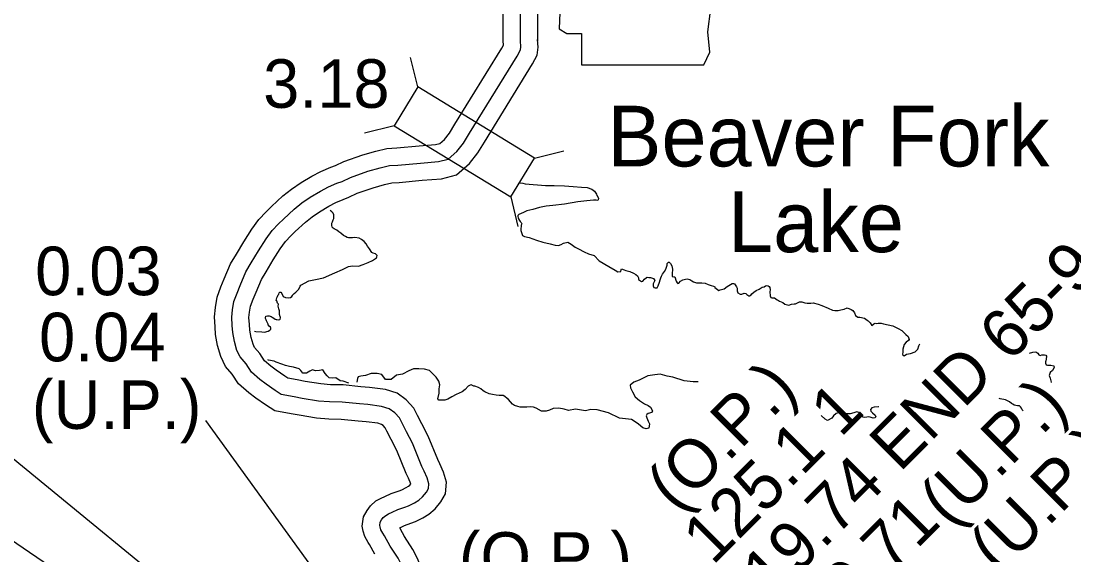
# Model space of a CAD drawing. Extents: x 31699 to 244310, y -8841 to 11474.
# Drawn here: x 103231 to 103842, y 2381 to 2690 of the extents above; entities that cross this region are included whole.
import ezdxf

# ---------------------------------------------------------------- set-up
doc = ezdxf.new("R2010")
doc.units = 0
for name, color, linetype in [('B_Logo', 7, 'Continuous'), ('G-ANNO-TEXT', 7, 'Continuous'), ('R_Draft', 7, 'Continuous'), ('R_XS_EARTHWORK_STAGE1', 7, 'Continuous'), ('R_XS_EARTHWORK_STAGE2', 7, 'Continuous'), ('S_WALL', 7, 'Continuous'), ('S_WALL_ANNOT', 7, 'Continuous')]:
    doc.layers.add(name, color=color, linetype=linetype)

msp = doc.modelspace()

# ---------------------------------------------------------------- linework, layer by layer
msp.add_lwpolyline([(103181.81, 2505.59), (103226.77, 2436.88), (103337.91, 2345.69)])
at = {"layer": 'B_Logo'}
for points in [[(103520.8, 2678.93), (103521.25, 2774.96), (103521.46, 2786.83), (103521.08, 2793.71), (103520.73, 2798.18), (103520.64, 2801.19), (103520.07, 2804.13), (103519.38, 2807.41), (103518.71, 2812.49), (103517.48, 2815.24), (103516.3, 2817.18), (103515.26, 2819.27), (103515.15, 2821.27), (103515.44, 2823), (103516.36, 2827.33), (103517.84, 2833.65), (103518.75, 2837.7), (103519.04, 2845.17)], [(103518.98, 2670.13), (103520.82, 2673.68), (103521.06, 2675.54), (103520.8, 2678.93)], [(103445.23, 2386.07), (103441.97, 2392.07), (103441.05, 2393.48), (103439.88, 2395.43), (103439.43, 2397.17), (103439.24, 2397.97), (103439.53, 2399.84), (103440.35, 2401.36), (103441.3, 2402.62), (103442.71, 2403.87), (103444.39, 2404.72), (103446.47, 2405.63), (103449.82, 2407.25), (103453.84, 2408.67), (103455.98, 2409.45), (103459.4, 2411.21), (103461.88, 2412.65), (103464.04, 2414.56), (103466.28, 2417.4), (103467.5, 2419.52), (103467.73, 2422.12), (103466.71, 2425.6), (103465.02, 2429.56), (103463.72, 2432.18), (103458.22, 2445.65), (103454.77, 2452.36), (103452.23, 2457.27), (103450.67, 2460.35), (103447.91, 2463.39), (103444.8, 2465.63), (103440.35, 2467.01), (103432.37, 2468.11), (103427.51, 2468.44), (103417.39, 2469.49), (103410.12, 2469.58), (103403.8, 2470.12), (103394.22, 2471.7), (103389.63, 2472.56), (103382.18, 2473.91), (103378.61, 2476.29), (103373.32, 2479.82), (103369.76, 2482.6), (103364.88, 2486.8), (103361.74, 2491.64), (103358.25, 2495.68), (103356.43, 2499.51), (103354.96, 2504.66), (103354.03, 2509.94), (103353.74, 2513.88), (103353.4, 2518.83), (103353.86, 2523.02), (103354.71, 2527.75), (103356.51, 2532.73), (103358.29, 2537.05), (103361.66, 2545.08), (103364.72, 2550.18), (103368.87, 2557.2), (103373.36, 2564.09), (103376.95, 2568.98), (103380.46, 2572.81), (103383.43, 2575.65), (103389.63, 2581.44), (103394.08, 2584.99), (103398.98, 2588.34), (103404.89, 2591.74), (103409.45, 2594.28), (103414.41, 2596.36), (103417.49, 2597.46), (103422.25, 2599.8), (103432.36, 2603.35), (103439.52, 2605.33), (103444.87, 2606.6), (103449.8, 2606.88), (103462.88, 2608.06), (103473.36, 2608.93), (103478.97, 2610.4), (103483.96, 2614.81), (103487.89, 2619.7), (103491.35, 2625.4), (103518.9, 2670.04), (103518.98, 2670.13)], [(103465.57, 2268.75), (103483.41, 2284.29), (103484.83, 2286.32), (103486, 2287.88), (103486.83, 2289.23), (103486.8, 2291.09), (103486.55, 2293.49), (103485.36, 2296.27), (103483.22, 2299.96), (103476.73, 2314.11), (103473.63, 2319.52), (103470.59, 2325), (103466.9, 2332.46), (103463.87, 2337.74), (103461.24, 2345.62), (103459.11, 2352.12), (103456.24, 2361.87), (103453.88, 2370.1), (103451.91, 2375.19), (103449.9, 2379.02), (103445.23, 2386.07)]]:
    msp.add_lwpolyline(points, dxfattribs=at)
at = {"layer": 'G-ANNO-TEXT'}
msp.add_lwpolyline([(103540.36, 2771.09), (103545.43, 2737.26), (103543.18, 2685.94), (103547.69, 2683.12), (103556.15, 2683.12), (103556.15, 2665.07), (103627.2, 2665.07), (103630.58, 2672.41), (103629.46, 2684.25), (103631.15, 2697.78), (103637.35, 2708.5), (103641.3, 2716.39), (103646.94, 2724.85), (103650.32, 2733.87), (103653.14, 2741.2), (103658.22, 2747.41), (103659.35, 2751.36), (103657.09, 2754.17), (103639.61, 2754.17), (103643.56, 2762.07), (103644.12, 2767.15), (103641.78, 2771.04)], close=True, dxfattribs=at)
at = {"layer": 'R_Draft'}
for points in [[(103520.21, 2596.58), (103522.19, 2596.34), (103523.59, 2596.12), (103535.31, 2595.05), (103540.44, 2594.99), (103546.3, 2594.85), (103551.37, 2594.52), (103556.23, 2594.13), (103559.42, 2593.83), (103562.14, 2592.93), (103563.8, 2591.71), (103564.84, 2590.03), (103565.17, 2589.22), (103565.62, 2588.42), (103566.14, 2587.54), (103565.87, 2586.81), (103565.66, 2586.48), (103564.8, 2586.49), (103563.2, 2586.51), (103559.33, 2586.22), (103553.99, 2585.62), (103546.37, 2584.24), (103539.63, 2583.52), (103535.76, 2583.04), (103531.95, 2582.28)], [(103531.95, 2582.28), (103528.07, 2581.26), (103524.6, 2580.37), (103522.52, 2579.52), (103521.25, 2578.94), (103519.97, 2578.22), (103519.37, 2577.76), (103519.29, 2577.16), (103519.42, 2576.42), (103519.68, 2575.82), (103520.2, 2574.88), (103520.72, 2574.27), (103521.25, 2573.6), (103521.57, 2572.86), (103521.23, 2572.13), (103521.22, 2571.27), (103521.07, 2570.2), (103521.07, 2569.8), (103521, 2569.33), (103520.99, 2569.07), (103521.18, 2568.4), (103521.51, 2567.93), (103521.96, 2566.12), (103523.21, 2565.5), (103525.94, 2565), (103530.12, 2563.42), (103533.84, 2562.18), (103537.96, 2561.19), (103540.95, 2560.56), (103542.95, 2560.33), (103544.42, 2560.85), (103545.76, 2561.57), (103548.3, 2562.14), (103550.29, 2561.04), (103552.6, 2559.42), (103554.52, 2558.46), (103557.7, 2556.55), (103560.29, 2555.52), (103563.54, 2554.41), (103566.5, 2551.44), (103572.13, 2548.17), (103575.7, 2546), (103577.29, 2545.11), (103578.96, 2545.22), (103579.17, 2546.16), (103579.44, 2546.75), (103580.97, 2546.13), (103581.9, 2545.79), (103584.16, 2545.3), (103586.34, 2544.34), (103587.8, 2543.58), (103588.59, 2542.71), (103589.24, 2541.56), (103589.16, 2540.57), (103591.08, 2539.34), (103591.75, 2539.53), (103592.77, 2540.86), (103593.85, 2541.78), (103594.25, 2541.91), (103595.31, 2541.83), (103596.18, 2541.75), (103597.44, 2541.4), (103598.04, 2541.19), (103598.82, 2539.98), (103597.8, 2538.06), (103597.85, 2536.93), (103598.24, 2535.92), (103598.84, 2535.71), (103600.17, 2535.83), (103600.72, 2536.96), (103601.41, 2538.95), (103601.83, 2540.35), (103602.24, 2541.48), (103602.52, 2542.47), (103603.2, 2543.73), (103604.35, 2545.19), (103605.04, 2546.58), (103605.8, 2548.84), (103605.88, 2549.84), (103606.69, 2550.63), (103606.95, 2550.56), (103607.81, 2549.88), (103608.52, 2548.47), (103608.78, 2547.47), (103609.03, 2546.53), (103608.8, 2543.87), (103608.85, 2542.4), (103609.65, 2542.06), (103610.38, 2542.05), (103611.08, 2539.7), (103611.67, 2538.56), (103612.07, 2538.36), (103612.67, 2538.55), (103613.62, 2539.61), (103614.89, 2540.46), (103616.56, 2540.84), (103617.5, 2541.03), (103619.09, 2540.54), (103620.15, 2539.8), (103621.21, 2539.18), (103622.94, 2538.63)], [(103434.58, 2556.15), (103433.28, 2558.3), (103432.23, 2559.92), (103431.45, 2561.33), (103430.19, 2562.54), (103428.68, 2563.7), (103427.22, 2564.58), (103424.82, 2564.94), (103423.36, 2564.83), (103422.02, 2564.78), (103421.22, 2564.79), (103420.42, 2564.86), (103419.3, 2565.61), (103418.31, 2566.16), (103416.66, 2567.38), (103415.53, 2568.19), (103414.41, 2569.14), (103413.62, 2569.61), (103412.89, 2570.02), (103412.23, 2570.36), (103411.63, 2570.91), (103411.38, 2572.04), (103411.53, 2573.24), (103411.87, 2574.11), (103412.22, 2575.24), (103412.56, 2575.9), (103412.64, 2576.83), (103412.59, 2578.03), (103412.2, 2579.11), (103411.41, 2579.85), (103410.48, 2580.58)], [(103366.73, 2510.67), (103367.5, 2510.52), (103370.96, 2510.21), (103372.36, 2510.13), (103374.5, 2510.63), (103375.57, 2511.16), (103376.05, 2511.75), (103376.19, 2512.35), (103376, 2512.95), (103375.2, 2513.56), (103374.54, 2514.24), (103374.48, 2514.64), (103374.03, 2515.78), (103373.84, 2516.31), (103373.57, 2516.65), (103373.31, 2517.12), (103373.06, 2517.92), (103372.93, 2518.46), (103373.27, 2519.32), (103374.14, 2519.51), (103375.08, 2519.57), (103376.34, 2519.09), (103376.87, 2518.81), (103377.79, 2518.13), (103378.52, 2517.66), (103379.18, 2517.38), (103379.58, 2517.31), (103380.58, 2517.17), (103381.25, 2517.49), (103381.52, 2517.69), (103381.66, 2518.29), (103381.67, 2518.76), (103381.54, 2519.02), (103381.15, 2520.23), (103381.09, 2520.76), (103381.11, 2522.43), (103380.98, 2522.97), (103380.79, 2523.57), (103380.6, 2524.37), (103380.41, 2525.04), (103380.49, 2526.24), (103379.97, 2526.85), (103379.58, 2528.19), (103379.25, 2528.46), (103379.33, 2529.26), (103379.67, 2530.05), (103379.95, 2530.72), (103380.29, 2531.72), (103380.83, 2532.18), (103380.91, 2532.84), (103381.24, 2533.17), (103381.98, 2533.16), (103382.43, 2532.49), (103383.21, 2530.81), (103384.54, 2530.13), (103386.53, 2529.91), (103387.54, 2530.16), (103388.28, 2530.69), (103388.62, 2531.35), (103388.75, 2531.48), (103389.63, 2532.4), (103390.51, 2533.26), (103391.65, 2534.18), (103392.4, 2534.91), (103393.02, 2536.63), (103393.43, 2537.36), (103398.19, 2539.77), (103402.06, 2540.66), (103406.54, 2541.54), (103413.17, 2544.4), (103417.73, 2546.35), (103421.09, 2548.18), (103423.36, 2548.48), (103427.02, 2548.3), (103429.57, 2549.34), (103432.51, 2550.44), (103435.06, 2551.68), (103437.41, 2553.18), (103437.62, 2553.72), (103437.76, 2554.58), (103437.43, 2554.92), (103436.84, 2555.39), (103435.51, 2555.88), (103434.58, 2556.15)], [(103622.94, 2538.63), (103624.34, 2538.74), (103625.94, 2538.73), (103627.93, 2538.43), (103629.66, 2537.75), (103631.31, 2537.06), (103632.78, 2536.64), (103633.44, 2536.37), (103633.57, 2535.97), (103634.29, 2535.36), (103635.88, 2534.2), (103636.55, 2534.53), (103638.09, 2534.98), (103638.89, 2535.17), (103640.57, 2536.62), (103643.59, 2538.31), (103644.26, 2538.31), (103644.93, 2538.17), (103646.1, 2536.42), (103646.36, 2535.55), (103646.48, 2534.08), (103646.86, 2532.94), (103648.18, 2532.12), (103649.25, 2532.18), (103650.59, 2532.76), (103651.52, 2532.48), (103652.05, 2531.81), (103653.24, 2531.19), (103653.57, 2531.19), (103654.58, 2531.64), (103654.92, 2532.31), (103656.2, 2533.16), (103657.54, 2534.21), (103659.29, 2535.06), (103661.03, 2536.24), (103662.1, 2536.43), (103662.84, 2536.95), (103663.71, 2537.07), (103664.37, 2536.93), (103664.97, 2536.52), (103665.36, 2535.92), (103665.55, 2534.65), (103665.47, 2533.52), (103665.5, 2531.05), (103665.89, 2530.11), (103666.49, 2529.9), (103667.56, 2530.02), (103668.09, 2529.88), (103669.67, 2528.73), (103670.47, 2528.32), (103671.06, 2527.98), (103672.99, 2527.16), (103674.11, 2526.21), (103676.43, 2525.71), (103677.97, 2526.23), (103679.51, 2526.54), (103680.31, 2526.53), (103682.66, 2527.57), (103683.99, 2527.69), (103685.78, 2527.14), (103687.11, 2526.92), (103689.11, 2526.83), (103690.51, 2527.01), (103693.37, 2526.38), (103695.63, 2525.48), (103699.28, 2523.97), (103701.8, 2522.87), (103703.06, 2522.59), (103704.99, 2522.7), (103706.53, 2523.02), (103708.53, 2523.4), (103710.28, 2524.11), (103712.53, 2523.28), (103713.46, 2522.67), (103714.57, 2521.19), (103715.15, 2519.71), (103716.34, 2518.83), (103717.54, 2518.82), (103720.34, 2518.25), (103721.79, 2516.97), (103722.38, 2516.62), (103723.57, 2515.54), (103724.48, 2513.93), (103725.69, 2514.92), (103726.43, 2515.18), (103727.1, 2515.1), (103728.23, 2515.29), (103729.9, 2515.33), (103731.29, 2514.98), (103734.08, 2514.22), (103736.74, 2513.65), (103739.86, 2512.28), (103741.91, 2511.05), (103744.21, 2508.69), (103745.53, 2507.61), (103746.11, 2505.73), (103745.77, 2505.14), (103744.36, 2504.35), (103743.28, 2502.83), (103742.44, 2500.24), (103742.49, 2498.57)], [(103742.49, 2498.57), (103742.34, 2497.17), (103743.33, 2496.36), (103744.54, 2497.35), (103746.95, 2497.78), (103749.56, 2498.62), (103751.18, 2500.27), (103751.8, 2502.06), (103752.33, 2503.22)], [(103815.92, 2497.96), (103815.94, 2497.96), (103817.81, 2498.41), (103819.61, 2498.65), (103820.74, 2497.9), (103821.32, 2496.83), (103822.12, 2496.55), (103823.06, 2496.88), (103823.12, 2496.87), (103823.86, 2497), (103824.66, 2496.99), (103825.32, 2496.71), (103825.71, 2496.24), (103825.56, 2494.44), (103825.41, 2493.51), (103825.27, 2492.85), (103825.27, 2492.18), (103825.52, 2491.17), (103826.32, 2490.9), (103827.52, 2490.88), (103828.32, 2490.94), (103829.98, 2490.45), (103830.23, 2489.52), (103829.28, 2487.79), (103828, 2486.68), (103827.38, 2484.88), (103827.89, 2483.34), (103828.46, 2481.13), (103828.47, 2480.91)], [(103421.23, 2480.53), (103418.07, 2481.63), (103416.27, 2481.78), (103413.83, 2483.54), (103411.76, 2483.37), (103409.96, 2483.66), (103408.71, 2484.81), (103407.59, 2486.02), (103406.22, 2488.31), (103404.35, 2487.93), (103402.01, 2487.69), (103400.29, 2488.18), (103398.68, 2487.39), (103396.86, 2486.22), (103394.73, 2486.24), (103393.48, 2487.79), (103392.56, 2488.74), (103389.24, 2489.78), (103386.85, 2490.14), (103384.66, 2490.76), (103382.46, 2491.46), (103379.28, 2492.76), (103378.02, 2493.25), (103374.83, 2493.75), (103374.34, 2493.97)], [(103526.47, 2466.85), (103524.47, 2466.61), (103520.67, 2466.59), (103519.21, 2467.01), (103517.35, 2467.56), (103516.29, 2468.31), (103515.04, 2469.66), (103513.93, 2471.07), (103513.07, 2471.68), (103511.75, 2472.7), (103510.75, 2473.25), (103508.55, 2473.27), (103506.76, 2473.56), (103504.7, 2473.92), (103502.7, 2474.28), (103500.12, 2475.51), (103499.19, 2476.05), (103497.87, 2477.2), (103496.41, 2477.96), (103494.36, 2478.71), (103493.82, 2478.85), (103492.3, 2479.47), (103491.7, 2479.28), (103490.49, 2478.76), (103488.73, 2476.91), (103487.12, 2475.46), (103483.56, 2473.84), (103480.95, 2472.54), (103478.8, 2471.29), (103476.99, 2470.71), (103473.46, 2470.56), (103472.87, 2471.5), (103473.78, 2474.62), (103473.61, 2477.23), (103474.1, 2479.56), (103473.46, 2481.56), (103471.89, 2483.92), (103468.14, 2487.77), (103465.15, 2488.54), (103461.82, 2488.78), (103458.75, 2488.75), (103456.07, 2487.58), (103452.38, 2485.75), (103449.04, 2485.13), (103445.81, 2482.56), (103442.54, 2482.53), (103440.38, 2485.56), (103437.72, 2486.19), (103434.19, 2486.17), (103431.04, 2485.01), (103429.58, 2484.82), (103428.24, 2484.51), (103426.83, 2484.12), (103426.29, 2483.13), (103425.95, 2480.99)], [(103623.94, 2481.25), (103620.97, 2481.34), (103615.64, 2481.87), (103609.2, 2483.88), (103605.88, 2484.59), (103601.82, 2485.7), (103598.75, 2485.27), (103594.75, 2484.65), (103589.65, 2482.31), (103586.64, 2481.02), (103584.35, 2479.31), (103584.59, 2477.7), (103585.83, 2475.42), (103587.26, 2472.53), (103589.77, 2470.37), (103592.75, 2468.6), (103594.8, 2467.51), (103596.26, 2466.56), (103597.36, 2464.54), (103596.95, 2463.48), (103594.88, 2462.97), (103594, 2462.25), (103593.79, 2461.51), (103594.05, 2460.31), (103594.89, 2458.43), (103595.6, 2456.89), (103595.24, 2454.36), (103593.64, 2454.04), (103591.84, 2454.6), (103589.27, 2456.7), (103587.35, 2458.06), (103585.17, 2459.42), (103578.25, 2460.23), (103571.82, 2463.31), (103565.31, 2464.99), (103561.65, 2465.3), (103558.44, 2464.4), (103552.78, 2465.34), (103548.71, 2464.65), (103546.25, 2465.48), (103543.13, 2466.06), (103539.72, 2465.9), (103537.71, 2464.85), (103535.7, 2464.21), (103532.97, 2464.17), (103529.86, 2465.95), (103528.47, 2466.56), (103526.47, 2466.85)], [(103728.56, 2466.73), (103728.3, 2466.71), (103725.97, 2466.54), (103724.5, 2466.29), (103723.89, 2465.5), (103723.75, 2465.3), (103723.87, 2464.23), (103724.86, 2463.29), (103726.38, 2461.87), (103726.77, 2460.93), (103726.29, 2460.33), (103725.22, 2460.21), (103723.63, 2460.77), (103722.63, 2460.91), (103721.63, 2460.79), (103720.43, 2460.6), (103719.23, 2460.75), (103719.04, 2461.75), (103717.92, 2462.7), (103717.53, 2463.11), (103716.93, 2463.58), (103715.8, 2463.79), (103714, 2463.35), (103711.99, 2462.71), (103709.99, 2462.66), (103708.26, 2463.02), (103706.87, 2463.37), (103705.33, 2463.25), (103703.86, 2462.87), (103702.24, 2461.49), (103701.36, 2460.3), (103698.81, 2458.93), (103697.49, 2459.68), (103695.25, 2461.7)], [(103812.32, 2464.49), (103811.67, 2465.12), (103811.35, 2465.99), (103810.76, 2466.8), (103810.23, 2467.27), (103809.03, 2467.42), (103807.1, 2467.78), (103806.31, 2468.39), (103805.52, 2468.8), (103804.33, 2469.61), (103802.07, 2470.84), (103799.01, 2471.41), (103798.44, 2471.52)]]:
    msp.add_lwpolyline(points, dxfattribs=at)
at = {"layer": 'R_XS_EARTHWORK_STAGE1'}
for p, q in [((103461.32, 2652.21), (103457.16, 2669.31)), ((103447.58, 2629.66), (103430.48, 2625.5)), ((103528.96, 2611.01), (103546.06, 2615.17)), ((103515.23, 2588.47), (103519.38, 2571.36))]:
    msp.add_line(p, q, dxfattribs=at)
msp.add_lwpolyline([(103528.96, 2611.01), (103461.32, 2652.21), (103447.58, 2629.66), (103515.23, 2588.47)], close=True, dxfattribs=at)
at = {"layer": 'R_XS_EARTHWORK_STAGE2'}
for points in [[(103510.8, 2678.98), (103511.25, 2775.07), (103511.46, 2786.64), (103511.1, 2793.05), (103510.75, 2797.64), (103510.67, 2800.08), (103510.27, 2802.15), (103509.52, 2805.72), (103508.99, 2809.73), (103508.6, 2810.59), (103507.53, 2812.36), (103505.39, 2816.65), (103505.11, 2821.82), (103505.61, 2824.86), (103506.6, 2829.5), (103508.09, 2835.88), (103508.8, 2839.01), (103509.05, 2845.56)], [(103530.8, 2678.88), (103531.25, 2774.85), (103531.47, 2787.02), (103531.06, 2794.37), (103530.72, 2798.73), (103530.61, 2802.3), (103529.88, 2806.11), (103529.24, 2809.1), (103528.43, 2815.24), (103526.35, 2819.88), (103525.35, 2821.54), (103526.12, 2825.15), (103527.58, 2831.41), (103528.71, 2836.4), (103529.04, 2844.78)], [(103527.88, 2665.57), (103530.5, 2670.64), (103531.11, 2675.25), (103530.78, 2679.68)], [(103436.44, 2381.3), (103433.37, 2386.96), (103432.58, 2388.18), (103430.55, 2391.53), (103429.72, 2394.78), (103429.06, 2397.57), (103429.91, 2403.06), (103431.9, 2406.77), (103433.92, 2409.45), (103437.06, 2412.22), (103440.13, 2413.77), (103442.28, 2414.71), (103445.96, 2416.5), (103450.47, 2418.09), (103451.97, 2418.64), (103454.6, 2419.99), (103456.01, 2420.8), (103456.74, 2421.45), (103457.3, 2422.16), (103457.28, 2422.22), (103455.94, 2425.37), (103454.6, 2428.05), (103449.13, 2441.47), (103445.89, 2447.78), (103443.33, 2452.71), (103442.36, 2454.63), (103441.22, 2455.89), (103440.27, 2456.56), (103438.17, 2457.22), (103431.36, 2458.16), (103426.66, 2458.47), (103416.81, 2459.5), (103409.64, 2459.58), (103402.56, 2460.19), (103392.49, 2461.85), (103387.82, 2462.72), (103378.36, 2464.45), (103373.06, 2467.97), (103367.47, 2471.71), (103363.42, 2474.86), (103357.27, 2480.15), (103353.72, 2485.63), (103349.8, 2490.17), (103347.05, 2495.96), (103345.21, 2502.41), (103344.09, 2508.71), (103343.77, 2513.18), (103343.37, 2519.02), (103343.95, 2524.45), (103345.02, 2530.35), (103347.18, 2536.34), (103349.06, 2540.89), (103352.71, 2549.61), (103356.13, 2555.3), (103360.37, 2562.48), (103365.13, 2569.78), (103369.21, 2575.34), (103373.32, 2579.82), (103376.56, 2582.92), (103383.09, 2589.01), (103388.13, 2593.04), (103393.67, 2596.81), (103399.96, 2600.44), (103405.07, 2603.29), (103410.8, 2605.69), (103413.59, 2606.68), (103418.37, 2609.04), (103429.37, 2612.9), (103437.03, 2615.02), (103443.42, 2616.54), (103449.07, 2616.85), (103462.01, 2618.02), (103471.66, 2618.83), (103474.14, 2619.47), (103476.69, 2621.74), (103479.68, 2625.46), (103482.83, 2630.62), (103510.05, 2674.75)], [(103510.09, 2674.72), (103510.97, 2676.41), (103510.77, 2678.97)], [(103454.02, 2390.84), (103450.86, 2396.65), (103453.68, 2398.01), (103457.2, 2399.26), (103459.99, 2400.26), (103464.2, 2402.43), (103467.76, 2404.5), (103471.35, 2407.67), (103474.58, 2411.78), (103477.27, 2416.43), (103477.86, 2423.12), (103476.14, 2428.98), (103474.11, 2433.75), (103472.84, 2436.3), (103467.32, 2449.83), (103463.66, 2456.95), (103461.13, 2461.82), (103458.98, 2466.08), (103454.6, 2470.89), (103449.33, 2474.69), (103442.54, 2476.81), (103433.38, 2478.07), (103428.36, 2478.4), (103417.97, 2479.48), (103410.61, 2479.57), (103405.04, 2480.05), (103395.95, 2481.55), (103391.44, 2482.39), (103386.01, 2483.38), (103384.16, 2484.61), (103379.18, 2487.94), (103376.09, 2490.34), (103372.48, 2493.44), (103369.76, 2497.65), (103366.71, 2501.19), (103365.82, 2503.05), (103364.72, 2506.91), (103363.97, 2511.18), (103363.72, 2514.59), (103363.44, 2518.63), (103363.76, 2521.59), (103364.4, 2525.15), (103365.84, 2529.13), (103367.53, 2533.2), (103370.6, 2540.55), (103373.31, 2545.06), (103377.37, 2551.93), (103381.58, 2558.4), (103384.69, 2562.63), (103387.61, 2565.81), (103390.3, 2568.38), (103396.18, 2573.87), (103400.02, 2576.94), (103404.3, 2579.86), (103409.82, 2583.04), (103413.84, 2585.28), (103418.02, 2587.03), (103421.39, 2588.23), (103426.13, 2590.57), (103435.36, 2593.8), (103442.01, 2595.65), (103446.31, 2596.67), (103450.53, 2596.9), (103463.75, 2598.09), (103475.05, 2599.04), (103483.81, 2601.33), (103491.22, 2607.89), (103496.09, 2613.95), (103499.88, 2620.17), (103527.89, 2665.57)], [(103492.05, 2279.2), (103492.93, 2280.45), (103494.27, 2282.24), (103496.89, 2286.48), (103496.78, 2291.72), (103496.34, 2296.03), (103494.31, 2300.76), (103492.11, 2304.56), (103485.63, 2318.69), (103482.33, 2324.44), (103479.45, 2329.64), (103475.73, 2337.17), (103473.04, 2341.85), (103470.74, 2348.76), (103468.66, 2355.09), (103465.85, 2364.66), (103463.37, 2373.29), (103461.03, 2379.33), (103458.52, 2384.12), (103453.56, 2391.59)]]:
    msp.add_lwpolyline(points, dxfattribs=at)
at = {"layer": 'S_WALL'}
for p, q in [((103338.21, 2458.91), (103462.5, 2287.55)), ((103213.03, 2398.12), (103336.66, 2314.42))]:
    msp.add_line(p, q, dxfattribs=at)

# ---------------------------------------------------------------- texts
at = {"layer": 'R_Draft'}
for s, height, p in [('Beaver Fork', 35.1999, (103571.16, 2606.13)), ('Lake', 35.2, (103641.12, 2556.44))]:
    msp.add_text(s, height=height, dxfattribs=at).set_placement(p)
at = {"layer": 'S_WALL'}
for s, p in [('3.18', (103371.65, 2640.11)), ('0.03', (103239.46, 2531.48)), ('0.04', (103241.74, 2493.16)), ('(U.P.)', (103237.57, 2454)), ('(O.P.)', (103485.08, 2365.96))]:
    msp.add_text(s, height=28.16, dxfattribs=at).set_placement(p)
for s, p in [('(O.P.)', (103611.43, 2404.86)), ('(U.P.)', (103769.63, 2396.39)), ('125.1 1', (103632.32, 2374.41)), ('(U.P.)', (103798.41, 2368.84)), ('19.71', (103698.78, 2332.16))]:
    msp.add_text(s, height=28.16, rotation=45, dxfattribs=at).set_placement(p)
at = {"layer": 'S_WALL_ANNOT'}
msp.add_text('19.74 END 65-9', height=28.1599, rotation=45, dxfattribs=at).set_placement((103666.62, 2354.35))

doc.saveas('drawing.dxf')
